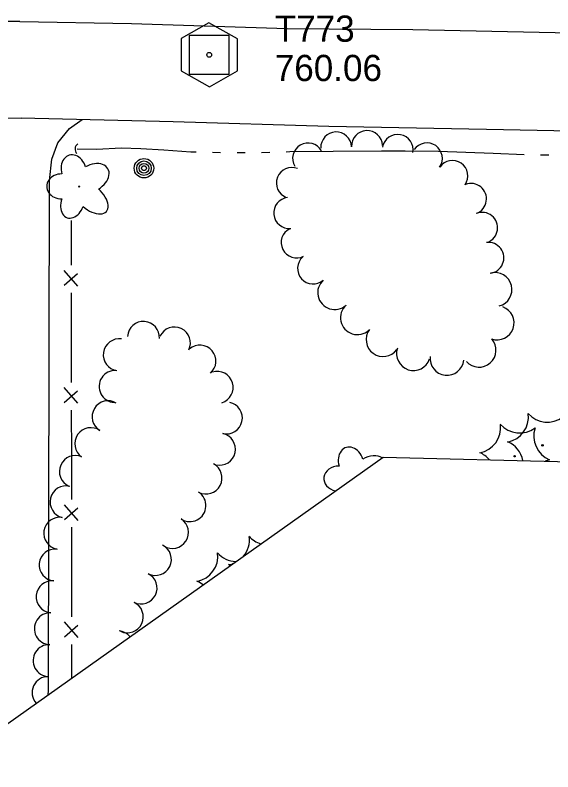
# Model space of a CAD drawing. Extents: x 589250 to 1188077, y 162953 to 363065.
# Drawn here: x 595270.2 to 595393.3, y 175517.6 to 175690.8 of the extents above; entities that cross this region are included whole.
import ezdxf

# ---------------------------------------------------------------- set-up
doc = ezdxf.new("R2010")
doc.units = 0
for name, color, linetype in [('E_DRN', 7, 'Continuous'), ('E_DWY', 7, 'Continuous'), ('E_FEN_P', 7, 'Continuous'), ('E_LAND_TreeLine_P', 7, 'Continuous'), ('E_LAND_Vegetation', 7, 'Continuous'), ('E_MAP_Control', 7, 'Continuous'), ('E_MAP_Limits', 7, 'Continuous'), ('E_MISCPROP', 7, 'Continuous'), ('E_RDWY', 7, 'Continuous'), ('E_WTR_FlowLine', 7, 'Continuous')]:
    doc.layers.add(name, color=color, linetype=linetype)

msp = doc.modelspace()

# ---------------------------------------------------------------- linework, layer by layer
at = {"layer": 'E_DRN'}
msp.add_arc((595285.29, 175660.14), 1.36, 120.7981, 227.0583, dxfattribs=at)
at = {"layer": 'E_DWY'}
for p, q in [((595282.67, 175664.83), (595285.58, 175666.88)), ((595280.02, 175661.53), (595282.67, 175664.83)), ((595278.64, 175657.84), (595280.02, 175661.53)), ((595278.11, 175652.91), (595278.64, 175657.84)), ((595277.86, 175536.11), (595278.11, 175652.91)), ((595277.82, 175535.25), (595277.86, 175536.11))]:
    msp.add_line(p, q, dxfattribs=at)
at = {"layer": 'E_FEN_P'}
for p, q in [((595283.13, 175633.56), (595283.12, 175643.8)), ((595284.57, 175628.79), (595281.46, 175632.36)), ((595281.47, 175628.95), (595284.51, 175631.64)), ((595283.15, 175616.98), (595283.14, 175627.22)), ((595283.16, 175606.74), (595283.15, 175616.98)), ((595284.6, 175601.97), (595281.49, 175605.54)), ((595281.49, 175602.13), (595284.53, 175604.82)), ((595283.18, 175590.15), (595283.17, 175600.4)), ((595283.19, 175579.91), (595283.18, 175590.15)), ((595284.63, 175575.15), (595281.52, 175578.72)), ((595281.52, 175575.31), (595284.56, 175578)), ((595283.21, 175563.33), (595283.2, 175573.57)), ((595283.22, 175553.09), (595283.21, 175563.33)), ((595284.66, 175548.33), (595281.55, 175551.9)), ((595281.55, 175548.49), (595284.59, 175551.18)), ((595283.23, 175539.09), (595283.23, 175546.75))]:
    msp.add_line(p, q, dxfattribs=at)
at = {"layer": 'E_LAND_TreeLine_P'}
for centre, radius, start, end in [((595343.72, 175660.51), 3.54, 2.5035, 182.5035), ((595350.79, 175660.82), 3.54, 2.5035, 182.5035), ((595357.79, 175659.93), 3.54, 350.0298, 170.0298), ((595337.28, 175657.99), 3.54, 30.1078, 210.1078), ((595364.48, 175658), 3.54, 325.4424, 145.4424), ((595370.32, 175653.98), 3.54, 325.4424, 145.4424), ((595333.56, 175652.38), 3.54, 68.6731, 248.6731), ((595374.58, 175648.73), 3.54, 291.0363, 111.0363), ((595332.96, 175645.51), 3.54, 95.7391, 275.7391), ((595377.13, 175642.11), 3.54, 291.0363, 111.0363), ((595334.67, 175638.75), 3.54, 116.6554, 296.6554), ((595378.56, 175635.23), 3.54, 276.8796, 96.8796), ((595338.41, 175632.8), 3.54, 131.5155, 311.5155), ((595380.06, 175627.97), 3.88, 284.5374, 104.5374), ((595343.37, 175627.28), 3.88, 132.2388, 312.2388), ((595348.58, 175621.54), 3.88, 132.2388, 312.2388), ((595380.56, 175620.34), 3.88, 250.7301, 70.7301), ((595299.6, 175617.02), 3.66, 356.0835, 176.0835), ((595306.69, 175615.74), 3.66, 334.4882, 154.4882), ((595354.45, 175616.53), 3.88, 144.1833, 324.1833), ((595294.06, 175613.04), 3.66, 81.5909, 261.5909), ((595376.41, 175614.09), 3.88, 221.6545, 41.6545), ((595312.54, 175611.6), 3.66, 310.481, 130.481), ((595361.41, 175613.32), 3.88, 161.7632, 341.7632), ((595369.07, 175612.24), 3.88, 173.5294, 353.5294), ((595293.11, 175605.79), 3.66, 87.0623, 267.0623), ((595316.48, 175605.58), 3.66, 287.1132, 107.1132), ((595291.51, 175598.85), 3.66, 59.0479, 239.0479), ((595318.58, 175598.59), 3.66, 257.4527, 77.4527), ((595287.54, 175592.7), 3.66, 55.1111, 235.1111), ((595316.99, 175591.44), 3.66, 257.4527, 77.4527), ((595284.02, 175586.33), 3.66, 66.1093, 246.1093), ((595313.93, 175584.84), 3.66, 242.3134, 62.3134), ((595281.87, 175579.36), 3.66, 76.5531, 256.5531), ((595310.24, 175578.52), 3.66, 236.8935, 56.8935), ((595280.43, 175572.19), 3.66, 80.6644, 260.6644), ((595306.25, 175572.39), 3.66, 237.3632, 57.3632), ((595279.41, 175564.94), 3.66, 84.3434, 264.3434), ((595302.34, 175566.2), 3.66, 243.4402, 63.4402), ((595299.06, 175559.66), 3.66, 243.4402, 63.4402), ((595278.69, 175557.66), 3.66, 84.3434, 264.3434), ((595295.9, 175553.06), 3.66, 244.8651, 64.8651), ((595278.29, 175550.35), 3.66, 87.7423, 267.7423), ((595293.71, 175546.18), 3.66, 39.7087, 84.6345), ((595278.01, 175543.04), 3.66, 87.7423, 267.7423), ((595277.78, 175535.73), 3.66, 88.8785, 221.7934)]:
    msp.add_arc(centre, radius, start, end, dxfattribs=at)
at = {"layer": 'E_LAND_Vegetation'}
for centre, radius in [((595284.88, 175651.55), 0.128), ((595390.94, 175592.31), 0.167), ((595384.55, 175589.82), 0.167)]:
    msp.add_circle(centre, radius, dxfattribs=at)
for centre, radius, start, end in [((595381.83, 175598.86), 5.9, 281.2599, 7.0249), ((595392.09, 175603.52), 5.9, 221.2646, 307.0295), ((595375.45, 175596.38), 5.9, 281.2599, 7.0249), ((595385.7, 175601.04), 5.9, 221.2646, 307.0295), ((595394.84, 175594.43), 5.9, 161.2646, 247.0295), ((595380.65, 175587.7), 5.9, 11.2643, 67.0295), ((595374.26, 175585.21), 5.9, 40.5072, 67.0295), ((595393.7, 175583.21), 5.91, 101.3043, 111.124), ((595317.97, 175570.75), 5.9, 319.8074, 7.0249), ((595328.22, 175575.4), 5.9, 221.2646, 252.7379), ((595310.73, 175566.96), 5.9, 281.2599, 7.0249), ((595320.98, 175571.62), 5.9, 221.2646, 267.8947), ((595316.78, 175559.58), 5.9, 62.678, 67.0295), ((595317.97, 175570.75), 5.9, 281.2599, 290.9154), ((595309.54, 175555.79), 5.9, 51.1596, 67.0295)]:
    msp.add_arc(centre, radius, start, end, dxfattribs=at)
for centre, major_axis, ratio, start_param, end_param in [((595283.64, 175655.25), (1.02, -3.47), 0.782863, 1.570796, 4.712389), ((595287.82, 175653.52), (-3.65, -2.12), 0.691916, 1.570796, 4.712389), ((595280.9, 175651.58), (3.45, -0.02), 0.832022, 1.570796, 4.712389), ((595287.54, 175649), (-3.57, 3.14), 0.560249, 1.570796, 4.712389), ((595283.34, 175647.85), (1.2, 3.42), 0.716896, 1.570796, 4.712389), ((595347.08, 175588.38), (1.02, -3.47), 0.782863, 1.570796, 4.712389), ((595351.26, 175586.65), (-3.65, -2.12), 0.691916, 3.474443, 4.712389), ((595344.35, 175584.71), (3.45, -0.02), 0.832022, 1.570796, 4.493171)]:
    msp.add_ellipse(centre, major_axis=major_axis, ratio=ratio, start_param=start_param, end_param=end_param, dxfattribs=at)
at = {"layer": 'E_MAP_Control'}
for p, q in [((595310.15, 175677.2), (595310.15, 175686.2)), ((595310.15, 175686.2), (595319.15, 175686.2)), ((595310.15, 175677.2), (595310.15, 175686.2)), ((595310.15, 175686.2), (595319.15, 175686.2)), ((595319.15, 175686.2), (595319.15, 175677.2)), ((595319.15, 175686.2), (595319.15, 175677.2)), ((595319.15, 175677.2), (595310.15, 175677.2)), ((595319.15, 175677.2), (595310.15, 175677.2))]:
    msp.add_line(p, q, dxfattribs=at)
msp.add_lwpolyline([(595308.24, 175685.46), (595308.24, 175678.07), (595314.7, 175674.35), (595321.1, 175678.01), (595321.1, 175685.34), (595314.58, 175689.06)], close=True, dxfattribs=at)
msp.add_lwpolyline([(595308.24, 175685.46), (595308.24, 175678.07), (595314.7, 175674.35), (595321.1, 175678.01), (595321.1, 175685.34), (595314.58, 175689.06)], close=True, dxfattribs=at)
msp.add_circle((595314.65, 175681.7), 0.546, dxfattribs=at)
msp.add_circle((595314.65, 175681.7), 0.546, dxfattribs=at)
at = {"layer": 'E_MAP_Limits'}
for p, q in [((595252.92, 175517.58), (595354.48, 175589.65)), ((595354.48, 175589.65), (595721.1, 175580.46))]:
    msp.add_line(p, q, dxfattribs=at)
at = {"layer": 'E_MISCPROP'}
for radius in [2.23, 1.67, 1.12, 0.558]:
    msp.add_circle((595299.72, 175655.75), radius, dxfattribs=at)
at = {"layer": 'E_RDWY'}
for p, q in [((595271.34, 175689.31), (595240.47, 175689.58)), ((595271.34, 175689.31), (595296.86, 175688.85)), ((595296.86, 175688.85), (595332.52, 175687.75)), ((595332.52, 175687.75), (595361.27, 175687.47)), ((595361.27, 175687.47), (595397.4, 175686.74)), ((595250.01, 175667.62), (595271.61, 175667.21)), ((595306.44, 175666.39), (595271.61, 175667.21)), ((595342.04, 175665.28), (595306.44, 175666.39)), ((595378.1, 175664.62), (595342.04, 175665.28)), ((595410.38, 175663.93), (595378.1, 175664.62))]:
    msp.add_line(p, q, dxfattribs=at)
at = {"layer": 'E_WTR_FlowLine'}
for p, q in [((595284.43, 175660.16), (595288.93, 175660.14)), ((595288.93, 175660.14), (595294.48, 175660.38)), ((595294.48, 175660.38), (595298.98, 175660.29)), ((595298.98, 175660.29), (595304.27, 175659.95)), ((595304.27, 175659.95), (595310.44, 175659.52)), ((595310.44, 175659.52), (595311.63, 175659.49)), ((595315.38, 175659.4), (595317.26, 175659.35)), ((595321.02, 175659.33), (595322.9, 175659.32)), ((595326.65, 175659.37), (595328.53, 175659.43)), ((595332.28, 175659.54), (595333.08, 175659.57)), ((595333.08, 175659.57), (595343, 175659.65)), ((595343, 175659.65), (595354.1, 175659.72)), ((595354.1, 175659.72), (595359.52, 175659.7)), ((595359.52, 175659.7), (595367.1, 175659.68)), ((595367.1, 175659.68), (595379.63, 175659.2)), ((595379.63, 175659.2), (595386.73, 175658.89)), ((595390.49, 175658.82), (595392.37, 175658.79))]:
    msp.add_line(p, q, dxfattribs=at)

# ---------------------------------------------------------------- texts
at = {"layer": 'E_MAP_Control'}
for s, p in [('T773', (595329.66, 175684.7)), ('T773', (595329.66, 175684.7)), ('760.06', (595329.66, 175675.7)), ('760.06', (595329.66, 175675.7))]:
    msp.add_text(s, height=6, dxfattribs=at).set_placement(p)

doc.saveas('drawing.dxf')
